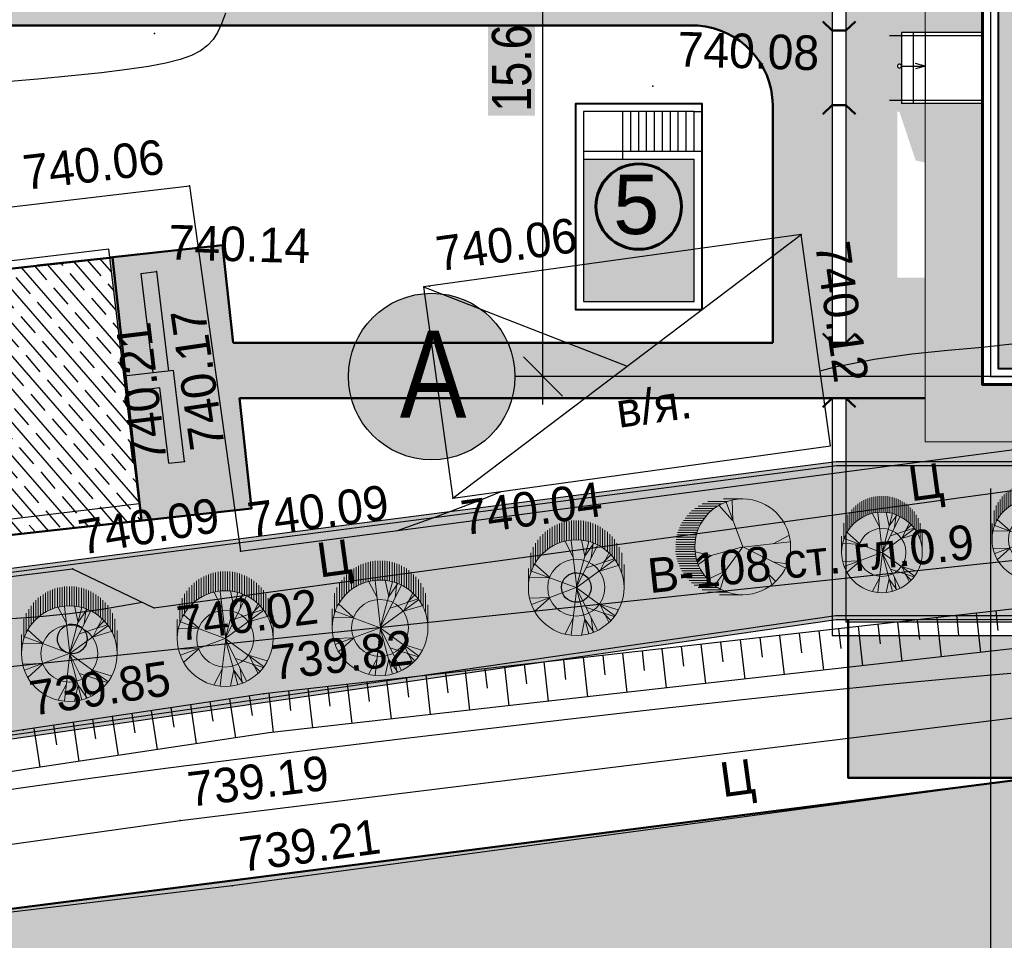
# Model space of a CAD drawing. Header units: millimetres. Extents: x -257011 to 237647566, y 2784933 to 6706507.
# Tile 304 of 451: x 10234116 to 10259004, y 5437287 to 5460566. Entities that reach past the tile are written whole.
import ezdxf

# ---------------------------------------------------------------- set-up
doc = ezdxf.new("R2010")
doc.units = ezdxf.units.MM
doc.header["$LTSCALE"] = 1000
doc.header["$PDMODE"] = 32
doc.header["$PDSIZE"] = 0.3
for name, pattern in [('ACAD_ISO02W100', [15, 12, -3]), ('Д_ТРОТ_ТРУБА', [3, 1.5, -1.5]), ('ДОРОГИ_СТРОЯЩ', [9, 8, -1]), ('ОТКОС_НИЗ', [1.2, 0.2, -1])]:
    doc.linetypes.add(name, pattern=pattern)
for name, color, linetype in [('(002) Рамка', 7, 'Continuous'), ('(004) Точки рельефа', 7, 'Continuous'), ('(007) Здания', 7, 'Continuous'), ('(014) Водопровод', 5, 'ИК_Водопровод -------в--------'), ('(025) Дорога', 7, 'Continuous'), ('(028) Гидротехн.', 7, 'Continuous'), ('(031) Горизонтали', 42, 'Continuous'), ('(035) Откосы', 7, 'Continuous'), ('(038) Деревья', 7, 'Continuous'), ('(040) Ограда', 7, 'Continuous'), ('TREE', 74, 'Continuous')]:
    doc.layers.add(name, color=color, linetype=linetype)
for name, color, linetype, lineweight in [('(032) Горизонтали утолщенные', 32, 'Continuous', 30), ('.', 7, 'Continuous', 15), ('expl', 234, 'Continuous', 13), ('Размеры', 251, 'Continuous', 18), ('Та', 250, 'Continuous', 25), ('Ф А С А Д', 250, 'Continuous', 15)]:
    doc.layers.add(name, color=color, linetype=linetype, lineweight=lineweight)
doc.styles.add('ATTR', font='romans.shx', dxfattribs={"width": 0.8, "height": 0.470416})
doc.styles.add('BM-431', font='txt')
doc.styles.add('D-431', font='txt', dxfattribs={"width": 2})
doc.styles.add('Roman', font='romans')
doc.styles.get("Standard").update_dxf_attribs({"font": 'ARIALN.TTF'})
doc.linetypes.add('FENCELINE1', pattern='A,6.35,-2.54,[133,ltypeshp.shx,S=2.54,R=0,X=-2.54,Y=0],-2.54,25.4', length=36.83)
doc.linetypes.add('KANALIS_K', pattern='A,1,["<",Standard,S=1.8,R=0,X=-0.9,Y=-0.9],3,-1,["К",Standard,S=1.8,R=0,X=-0.9,Y=-0.9],-1,10', length=16)
doc.linetypes.add('ИК_Водопровод -------в--------', pattern='A,9,-0.6,["В",Standard,S=1.2,R=0,X=0,Y=-0.6],-1.2', length=10.8)
doc.linetypes.add('ОГРАДА_БЕТ', pattern='A,4,["|",Standard,S=0.8,R=0,X=0,Y=-0.8],4', length=8)
doc.dimstyles.new('ISO-25_WS', dxfattribs={"dimscale": 141.414141, "dimtxt": 7, "dimasz": 7, "dimexe": 5, "dimexo": 20, "dimgap": 2, "dimtad": 1, "dimdec": 0, "dimdsep": 46, "dimtxsty": 'Standard', "dimblk": 'OBLIQUE', "dimcen": 2.5, "dimdle": 5, "dimclrd": 5, "dimclre": 5, "dimclrt": 5, "dimadec": 0, "dimazin": 0, "dimtfac": 1, "dimtdec": 0, "dimtmove": 0, "dimatfit": 3, "dimldrblk": 'OBLIQUE', "dimfxl": 0, "dimtolj": 1, "dimtzin": 0, "dimlwd": 30, "dimlwe": 30, "dimarcsym": 0})

# ---------------------------------------------------------------- blocks, each defined once
blk = doc.blocks.new('d')
at = {"layer": '(038) Деревья', "color": 30}
blk.add_ellipse((0, 0), major_axis=(0.265, 0.265), ratio=1, start_param=5.497787, end_param=11.780972, dxfattribs=at)
blk = doc.blocks.new('kjvklglhl')
at = {"layer": '(004) Точки рельефа'}
for p in [(281.164, 520.933), (293.793, 519.958), (282.156, 517.109), (297.645, 516.318), (281.381, 514.923), (288.288, 514.748), (282.225, 510.142), (289.035, 509.402), (281.113, 509.046), (283.702, 507.914), (279.473, 507.345), (281.553, 506.423), (284.392, 504.328), (278.337, 503.244), (282.371, 501.061), (283.734, 499.451)]:
    blk.add_point(p, dxfattribs=at)
at = {"layer": '(007) Здания'}
blk.add_lwpolyline([(281.113, 509.046), (280.163, 515.454), (270.656, 514.043), (271.606, 507.636)], close=True, dxfattribs=at)
at = {"layer": '(014) Водопровод', "ltscale": 0.5, "flags": 128}
blk.add_lwpolyline([(325.711, 440.112), (326.312, 440.162), (325.744, 440.975), (323.361, 447.342), (313.499, 509.603), (261.079, 502.552), (256.511, 532.162)], dxfattribs=at)
at = {"layer": '(025) Дорога', "linetype": 'Д_ТРОТ_ТРУБА', "flags": 128}
for points in [[(269.368, 515.247), (282.156, 517.109), (283.702, 507.914), (307.271, 511.692), (310.476, 513.628), (310.443, 515.538), (318.567, 515.917), (330.341, 516.212), (329.81, 527.423), (321.381, 528.706), (305.268, 531.339), (301.294, 530.976)], [(323.251, 418.267), (300.714, 414.809), (283.138, 412.485), (281.122, 413.564), (275.085, 449.451), (270.84, 474.617), (267.554, 498.57), (282.371, 501.061), (308.67, 505.056), (310.788, 503.765), (314.781, 477.717), (318.108, 454.899), (323.251, 418.267)], [(321.731, 420.742), (316.881, 452.353), (313.048, 477.771), (309.058, 502.896), (307.912, 503.399), (283.734, 499.451), (269.193, 497.303), (272.561, 474.353), (276.62, 450.413), (282.198, 415.2), (283.437, 414.157), (320.719, 419.528), (321.731, 420.742)]]:
    blk.add_lwpolyline(points, dxfattribs=at)
blk.add_lwpolyline([(269.368, 515.247), (270.684, 506.001), (279.473, 507.345), (281.553, 506.423), (308.542, 510.883), (312.531, 513.649), (318.524, 513.838), (330.524, 514.19), (333.406, 460.634), (331.811, 454.811, 1.56758), (332.906, 443.73, 0.509364), (333.962, 453.359), (336.672, 456.912), (338.021, 457.657), (347.714, 458.292), (347.773, 448.108), (343.552, 448.203), (343.703, 435.09)], format="xyb", dxfattribs=at)
at = {"layer": '(028) Гидротехн.'}
blk.add_lwpolyline([(297.645, 516.318), (288.142, 514.724), (289.035, 509.402), (298.538, 510.997)], close=True, dxfattribs=at)
for points in [[(289.035, 509.402), (297.645, 516.318)], [(288.142, 514.724), (293.34, 512.86)]]:
    blk.add_lwpolyline(points, dxfattribs=at)
at = {"layer": '(031) Горизонтали', "flags": 128}
blk.add_lwpolyline([(277.265, 501.593), (278.729, 501.843), (280.317, 502.106), (282.034, 502.383), (283.885, 502.675), (285.866, 502.979), (287.944, 503.292), (290.08, 503.607), (292.231, 503.919), (294.357, 504.221), (296.418, 504.507), (298.372, 504.773), (300.178, 505.01), (301.805, 505.214), (303.257, 505.375)], dxfattribs=at)
at = {"layer": '(032) Горизонтали утолщенные'}
for points in [[(282.941, 521.505), (282.851, 521.231), (282.755, 521.01), (282.645, 520.826), (282.508, 520.667), (282.335, 520.529), (282.112, 520.407), (281.829, 520.297), (281.474, 520.196), (281.034, 520.1), (280.498, 520.005), (279.854, 519.908), (279.097, 519.806), (278.251, 519.702), (277.346, 519.6)], [(277.975, 506.051), (278.68, 506.121), (279.433, 506.218), (280.239, 506.348), (281.109, 506.521), (281.256, 506.555)], [(298.22, 512.887), (298.594, 512.997), (299.579, 513.218), (300.526, 513.376), (301.434, 513.496), (302.3, 513.6), (303.121, 513.709)], [(287.658, 508.548), (288.616, 508.922), (289.781, 509.402), (290.25, 509.606)]]:
    blk.add_lwpolyline(points, dxfattribs=at)
at = {"layer": '(035) Откосы'}
for p, q in [((301.492, 505.738), (301.352, 506.728)), ((301.917, 506.303), (301.847, 506.798)), ((302.482, 505.878), (302.342, 506.868)), ((302.907, 506.443), (302.837, 506.938)), ((299.937, 506.023), (299.867, 506.518)), ((300.502, 505.598), (300.362, 506.588)), ((300.927, 506.163), (300.857, 506.658)), ((297.958, 505.743), (297.887, 506.238)), ((298.523, 505.318), (298.382, 506.308)), ((298.947, 505.883), (298.877, 506.378)), ((299.512, 505.458), (299.372, 506.448)), ((296.543, 505.038), (296.403, 506.028)), ((296.968, 505.603), (296.898, 506.098)), ((297.533, 505.178), (297.393, 506.168)), ((294.563, 504.758), (294.423, 505.748)), ((294.988, 505.323), (294.918, 505.818)), ((295.553, 504.898), (295.413, 505.888)), ((295.978, 505.463), (295.908, 505.958)), ((293.008, 505.043), (292.938, 505.538)), ((293.573, 504.618), (293.433, 505.608)), ((293.998, 505.183), (293.928, 505.678)), ((291.029, 504.762), (290.959, 505.257)), ((291.594, 504.337), (291.454, 505.328)), ((292.018, 504.902), (291.948, 505.398)), ((292.583, 504.477), (292.443, 505.468)), ((289.614, 504.057), (289.474, 505.047)), ((290.039, 504.622), (289.969, 505.117)), ((290.604, 504.197), (290.464, 505.187)), ((287.634, 503.777), (287.494, 504.767)), ((288.059, 504.342), (287.989, 504.837)), ((288.624, 503.917), (288.484, 504.907)), ((289.049, 504.482), (288.979, 504.977)), ((285.655, 503.497), (285.514, 504.487)), ((286.079, 504.062), (286.009, 504.557)), ((286.644, 503.637), (286.504, 504.627)), ((287.069, 504.202), (286.999, 504.697)), ((284.12, 503.772), (284.032, 504.264)), ((284.665, 503.357), (284.525, 504.347)), ((285.09, 503.922), (285.02, 504.417)), ((282.732, 503.015), (282.556, 503.999)), ((283.136, 503.595), (283.048, 504.088)), ((283.716, 503.191), (283.54, 504.176)), ((281.748, 502.839), (281.572, 503.823)), ((282.152, 503.419), (282.064, 503.911)), ((280.184, 503.067), (280.096, 503.559)), ((280.764, 502.663), (280.588, 503.647)), ((281.168, 503.243), (281.08, 503.735)), ((278.796, 502.31), (278.62, 503.294)), ((279.2, 502.89), (279.112, 503.382)), ((279.78, 502.486), (279.604, 503.471))]:
    blk.add_line(p, q, dxfattribs=at)
blk.add_lwpolyline([(320.534, 458.04), (317.903, 475.66), (312.574, 506.915), (312.192, 507.383), (311.596, 507.687), (310.502, 508.023), (284.392, 504.328), (278.337, 503.244), (265.243, 500.775), (264.939, 500.462), (264.803, 499.989), (265.706, 495.765), (268.865, 477.481), (274.213, 445.131)], dxfattribs=at)
at = {"layer": '(035) Откосы', "linetype": 'ОТКОС_НИЗ'}
blk.add_lwpolyline([(319.844, 457.028), (319.619, 457.386), (319.514, 458.099), (316.916, 475.502), (311.633, 506.487), (311.551, 506.587), (311.219, 506.757), (310.421, 507.002), (284.551, 503.341), (278.518, 502.26), (265.85, 499.872), (266.688, 495.955), (269.851, 477.647), (275.2, 445.294), (281.12, 409.861), (281.136, 409.822), (281.351, 409.621), (310.666, 409.479), (317.618, 409.281), (323.511, 408.859), (324.497, 408.587)], dxfattribs=at)
at = {"layer": '(040) Ограда', "linetype": 'ОГРАДА_БЕТ', "ltscale": 0.5, "flags": 128}
for points in [[(280.986, 514.865), (281.381, 514.923)], [(280.986, 514.865), (281.358, 512.357)], [(281.381, 514.923), (281.753, 512.415), (281.753, 512.415), (281.753, 512.415)], [(282.225, 510.142), (281.884, 512.435), (280.638, 512.25), (280.638, 512.25)], [(281.829, 510.083), (281.547, 511.981), (280.697, 511.854)], [(281.829, 510.083), (282.225, 510.142)]]:
    blk.add_lwpolyline(points, dxfattribs=at)
at = {"layer": '(038) Деревья', "color": 30, "linetype": 'Continuous'}
for p in [(292.216, 507.234), (279.514, 505.577)]:
    blk.add_blockref('d', p, dxfattribs=at)
at = {"layer": '(004) Точки рельефа', "style": 'D-431'}
for s, p in [('740.08', (294.393, 520.478)), ('740.14', (281.669, 515.238))]:
    blk.add_text(s, height=0.875, dxfattribs=at).set_placement(p)
for s, rotation, p in [('740.06', 8.2845, (278.005, 516.891)), ('740.06', 9.5259, (288.513, 515.13)), ('740.12', 279.5259, (298.003, 516.087)), ('740.17', 99.9019, (283.236, 510.535)), ('740.21', 98.4408, (281.778, 510.132)), ('740.04', 9.5259, (289.33, 508.474)), ('740.09', 9.1016, (283.936, 508.271)), ('740.09', 11.0778, (279.695, 507.71)), ('740.02', 8.9354, (282.223, 505.597)), ('739.82', 8.0541, (284.633, 504.681)), ('739.85', 10.1547, (278.564, 503.605)), ('739.19', 8.6377, (282.608, 501.415)), ('739.21', 9.275, (283.967, 499.808))]:
    blk.add_text(s, height=0.875, rotation=rotation, dxfattribs=at).set_placement(p)
at = {"layer": '(014) Водопровод', "color": 0, "linetype": 'Continuous', "style": 'BM-431'}
blk.add_text('В-108 ст. гл.0.9', height=0.875, rotation=7.6612, dxfattribs=at).set_placement((294.072, 507.142))
at = {"layer": '(025) Дорога', "linetype": 'ДОРОГИ_СТРОЯЩ', "style": 'BM-431'}
for p in [(300.611, 509.648), (285.722, 507.301), (296.062, 502.035)]:
    blk.add_text('Ц', height=0.875, rotation=9.3824, dxfattribs=at).set_placement(p)
at = {"layer": '(028) Гидротехн.', "style": 'BM-431'}
blk.add_text('в/я.', height=0.875, rotation=9.5259, dxfattribs=at).set_placement((293.175, 511.297))
blk = doc.blocks.new('dhdyfh')
at = {"layer": 'TREE', "color": 92, "lineweight": 20}
for p, q in [((10253914, 5666083), (10253914, 5666567)), ((10253975, 5666109), (10253975, 5666601)), ((10254035, 5666629), (10254035, 5666140)), ((10254096, 5666652), (10254096, 5666163)), ((10254156, 5666184), (10254156, 5666675)), ((10254217, 5666691), (10254217, 5666204)), ((10254277, 5666217), (10254277, 5666705)), ((10254338, 5666714), (10254338, 5666227)), ((10254398, 5666235), (10254398, 5666724)), ((10254459, 5666724), (10254459, 5666238)), ((10254519, 5666243), (10254519, 5666724)), ((10254580, 5666724), (10254580, 5666240)), ((10254640, 5666233), (10254640, 5666724)), ((10254701, 5666717), (10254701, 5666227)), ((10254761, 5666215), (10254761, 5666706)), ((10254822, 5666693), (10254822, 5666199)), ((10254882, 5666186), (10254882, 5666674)), ((10254943, 5666652), (10254943, 5666166)), ((10255003, 5666140), (10255003, 5666629)), ((10255064, 5666601), (10255064, 5666114)), ((10255125, 5666081), (10255125, 5666565)), ((10253612, 5665831), (10253612, 5666323)), ((10253672, 5665895), (10253672, 5666384)), ((10253733, 5665949), (10253733, 5666439)), ((10253793, 5665998), (10253793, 5666487)), ((10253854, 5666529), (10253854, 5666039)), ((10255185, 5666529), (10255185, 5666042)), ((10255246, 5665998), (10255246, 5666487)), ((10255306, 5666441), (10255306, 5665949)), ((10255367, 5665893), (10255367, 5666384)), ((10255427, 5666323), (10255427, 5665828)), ((10253430, 5665555), (10253430, 5666052)), ((10253491, 5665666), (10253491, 5666158)), ((10253551, 5665761), (10253551, 5666240)), ((10254443, 5665800), (10254236, 5666193)), ((10254532, 5665031), (10254393, 5666223)), ((10254522, 5665028), (10254837, 5666198)), ((10254522, 5665031), (10255054, 5666100)), ((10254739, 5665821), (10254650, 5666236)), ((10254739, 5665828), (10254966, 5666152)), ((10254897, 5665793), (10254946, 5666154)), ((10255488, 5665756), (10255488, 5666256)), ((10255548, 5666158), (10255548, 5665664)), ((10255609, 5665574), (10255609, 5666055)), ((10253370, 5665419), (10253370, 5665908)), ((10255123, 5665467), (10255340, 5665898)), ((10255212, 5665677), (10255390, 5665854)), ((10255669, 5665911), (10255669, 5665409)), ((10253851, 5665290), (10253466, 5665636)), ((10254522, 5665028), (10255488, 5665736)), ((10254778, 5665531), (10255478, 5665762)), ((10255133, 5665459), (10255577, 5665590)), ((10255730, 5665030), (10255730, 5665615)), ((10253309, 5665030), (10253309, 5665514)), ((10253851, 5665282), (10253348, 5665297)), ((10254519, 5665030), (10253387, 5665451))]:
    blk.add_line(p, q, dxfattribs=at)
at = {"layer": 'TREE', "color": 30, "lineweight": 20, "true_color": 0xf8991e}
for p, q in [((10254519, 5665030), (10253387, 5664608)), ((10254532, 5665028), (10254393, 5663836)), ((10254522, 5665031), (10254837, 5663861)), ((10254522, 5665031), (10255488, 5664323)), ((10254522, 5665028), (10255054, 5663959)), ((10253851, 5664777), (10253348, 5664762)), ((10253851, 5664769), (10253466, 5664423)), ((10255123, 5664592), (10255340, 5664161)), ((10255133, 5664600), (10255577, 5664469)), ((10254778, 5664528), (10255478, 5664297)), ((10255212, 5664382), (10255390, 5664205)), ((10254443, 5664259), (10254236, 5663866)), ((10254739, 5664238), (10254650, 5663823)), ((10254739, 5664231), (10254966, 5663908)), ((10254897, 5664266), (10254946, 5663905))]:
    blk.add_line(p, q, dxfattribs=at)
blk.add_circle((10254519, 5665030), 1210, dxfattribs=at)
at = {"layer": 'TREE', "color": 92, "lineweight": 20}
blk.add_circle((10254519, 5665030), 720, dxfattribs=at)
at = {"layer": 'TREE', "color": 30, "lineweight": 20, "true_color": 0xf8991e, "style": 'ATTR', "width": 0.8, "flags": 9}
for p in [(10254522, 5665031), (10254522, 5665028)]:
    blk.add_attdef('ESTCODE', p, '', height=14.1, rotation=90, dxfattribs=at)
blk = doc.blocks.new('17')
at = {"layer": 'TREE', "color": 68, "lineweight": 20, "true_color": 0x306100}
for p, q in [((16375547, 10777897), (16376284, 10777897)), ((16375547, 10776055), (16376189, 10777778)), ((16375932, 10777072), (16375955, 10777838)), ((16375943, 10777072), (16376470, 10777658)), ((16376140, 10777805), (16376884, 10777805)), ((16376347, 10777713), (16377104, 10777713)), ((16376516, 10777620), (16377265, 10777620)), ((16376661, 10777528), (16377389, 10777528)), ((16376767, 10777436), (16377515, 10777436)), ((16376865, 10777344), (16377610, 10777344)), ((16376947, 10777252), (16377692, 10777252)), ((16377022, 10777160), (16377766, 10777160)), ((16377829, 10777068), (16377084, 10777068)), ((16377151, 10776976), (16377888, 10776976)), ((16377190, 10776884), (16377939, 10776884)), ((16377982, 10776792), (16377237, 10776792)), ((16374374, 10776171), (16373777, 10776487)), ((16378017, 10776699), (16377272, 10776699)), ((16377304, 10776607), (16378052, 10776607)), ((16378077, 10776515), (16377335, 10776515)), ((16377355, 10776423), (16378098, 10776423)), ((16375545, 10776036), (16373730, 10776246)), ((16375545, 10776051), (16373917, 10775240)), ((16375545, 10776051), (16377325, 10775571)), ((16375545, 10776051), (16376623, 10774580)), ((16378111, 10776331), (16377369, 10776331)), ((16377381, 10776239), (16378126, 10776239)), ((16378126, 10776147), (16377386, 10776147)), ((16378126, 10775963), (16377390, 10775963)), ((16377394, 10776055), (16378126, 10776055)), ((16374784, 10775661), (16374433, 10774595)), ((16376751, 10775721), (16377384, 10775856)), ((16376763, 10775721), (16377255, 10775376)), ((16378080, 10775594), (16377327, 10775594)), ((16377351, 10775686), (16378099, 10775686)), ((16378115, 10775778), (16377370, 10775778)), ((16377378, 10775870), (16378127, 10775870)), ((16374386, 10775481), (16373835, 10775406)), ((16377939, 10775226), (16377198, 10775226)), ((16377237, 10775318), (16377982, 10775318)), ((16378017, 10775410), (16377276, 10775410)), ((16377308, 10775502), (16378050, 10775502)), ((16374561, 10775000), (16374292, 10774730)), ((16376201, 10775120), (16376400, 10774445)), ((16376213, 10775135), (16376868, 10774805)), ((16377696, 10774857), (16376947, 10774857)), ((16377022, 10774949), (16377766, 10774949)), ((16377829, 10775042), (16377088, 10775042)), ((16377147, 10775134), (16377884, 10775134)), ((16377265, 10774489), (16376512, 10774489)), ((16376652, 10774581), (16377414, 10774581)), ((16377515, 10774673), (16376763, 10774673)), ((16376861, 10774765), (16377610, 10774765)), ((16375547, 10774213), (16376438, 10774213)), ((16376888, 10774305), (16376124, 10774305)), ((16376376, 10774397), (16377108, 10774397))]:
    blk.add_line(p, q, dxfattribs=at)
blk.add_circle((16375547, 10776055), 1842, dxfattribs=at)
at = {"layer": 'TREE', "color": 68, "lineweight": 20, "true_color": 0x306100, "style": 'ATTR', "width": 0.8, "flags": 9}
blk.add_attdef('ESTCODE', (16375545, 10776051), '', height=21.5, dxfattribs=at)
blk = doc.blocks.new('gstrhsrth')
at = {"layer": '(040) Ограда', "linetype": 'KANALIS_K', "ltscale": 1000}
h = blk.add_hatch(color=256, dxfattribs=at)
h.set_gradient(color1=(255, 0, 0), color2=(209, 0, 0), one_color=1, tint=0.41, name='INVSPHERICAL')
h.paths.add_polyline_path([(4274197, -1313201), (4271397, -1313201), (4271397, -1316801), (4274197, -1316801)])
for p, q in [((4272397, -1313201), (4272397, -1312001)), ((4272597, -1313001), (4272597, -1312001)), ((4272797, -1313001), (4272797, -1312001)), ((4272997, -1313001), (4272997, -1312001)), ((4273197, -1313001), (4273197, -1312001)), ((4273397, -1313001), (4273397, -1312001)), ((4273597, -1313001), (4273597, -1312001)), ((4273797, -1313001), (4273797, -1312001)), ((4273997, -1313001), (4273997, -1312001)), ((4274197, -1312001), (4274397, -1312001)), ((4274397, -1313001), (4274397, -1312001))]:
    blk.add_line(p, q)
at = {"lineweight": 30}
for p, q in [((4274197, -1313001), (4274197, -1312001)), ((4271397, -1313001), (4274397, -1313001)), ((4271397, -1313201), (4274197, -1313201))]:
    blk.add_line(p, q, dxfattribs=at)
at = {"lineweight": 40}
blk.add_lwpolyline([(4274397, -1313001), (4274397, -1311801), (4271197, -1311801), (4271197, -1317001), (4274397, -1317001), (4274397, -1313001)], dxfattribs=at)
at = {"lineweight": 30}
for points in [[(4274197, -1312001), (4271397, -1312001), (4271397, -1313201)], [(4271397, -1313201), (4271397, -1316801), (4274197, -1316801), (4274197, -1313201)]]:
    blk.add_lwpolyline(points, dxfattribs=at)
blk = doc.blocks.new('_Oblique')
at = {"color": 0, "linetype": 'ByBlock', "lineweight": -2}
blk.add_line((-0.5, -0.5), (0.5, 0.5), dxfattribs=at)
blk = doc.blocks.new('*D1794')
at = {"color": 5, "lineweight": 30, "ltscale": 1000, "transparency": 16777216}
for p, q in [((10258653, 5448714), (10258653, 5434328)), ((10285653, 5448714), (10285653, 5434328)), ((10257945, 5435035), (10286360, 5435035))]:
    blk.add_line(p, q, dxfattribs=at)
at = {"layer": 'Defpoints', "color": 0, "lineweight": 50, "ltscale": 1000, "transparency": 16777216}
for p in [(10258653, 5451542), (10285653, 5451542), (10285653, 5435035)]:
    blk.add_point(p, dxfattribs=at)
at = {"color": 5, "lineweight": 30, "ltscale": 1000, "transparency": 16777216, "xscale": 989.89898989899, "yscale": 989.89898989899, "zscale": 989.89898989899, "rotation": 180}
blk.add_blockref('_Oblique', (10258653, 5435035), dxfattribs=at)
at = {"color": 5, "lineweight": 30, "ltscale": 1000, "transparency": 16777216, "xscale": 989.89898989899, "yscale": 989.89898989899, "zscale": 989.89898989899}
blk.add_blockref('_Oblique', (10285653, 5435035), dxfattribs=at)
at = {"color": 5, "lineweight": 50, "ltscale": 1000, "transparency": 16777216, "insert": (10272153, 5435824), "char_height": 989.9, "attachment_point": 5, "bg_fill": 1, "box_fill_scale": 1.1, "bg_fill_color": 255, "bg_fill_transparency": 0}
blk.add_mtext('\\A1;27.0', dxfattribs=at)
blk = doc.blocks.new('*D1795')
at = {"color": 5, "lineweight": 30, "ltscale": 1000, "transparency": 16777216}
for p, q in [((10247343, 5450835), (10247343, 5467850)), ((10259215, 5467142), (10246636, 5467142)), ((10259215, 5451542), (10246636, 5451542))]:
    blk.add_line(p, q, dxfattribs=at)
at = {"layer": 'Defpoints', "color": 0, "lineweight": 50, "ltscale": 1000, "transparency": 16777216}
for p in [(10247343, 5467142), (10262043, 5467142), (10262043, 5451542)]:
    blk.add_point(p, dxfattribs=at)
at = {"color": 5, "lineweight": 30, "ltscale": 1000, "transparency": 16777216, "xscale": 989.89898989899, "yscale": 989.89898989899, "zscale": 989.89898989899}
for p, rotation in [((10247343, 5467142), 90), ((10247343, 5451542), 270)]:
    blk.add_blockref('_Oblique', p, dxfattribs=dict(at, rotation=rotation))
at = {"color": 5, "lineweight": 50, "ltscale": 1000, "transparency": 16777216, "insert": (10246555, 5459342), "char_height": 989.9, "attachment_point": 5, "rotation": 90, "bg_fill": 1, "box_fill_scale": 1.1, "bg_fill_color": 255, "bg_fill_transparency": 0}
blk.add_mtext('\\A1;15.6', dxfattribs=at)
blk = doc.blocks.new('ergrtshjs')
at = {"layer": '(040) Ограда', "linetype": 'KANALIS_K', "ltscale": 1000}
h = blk.add_hatch(color=256, dxfattribs=at)
h.set_gradient(color1=(255, 0, 0), color2=(255, 0, 0), tint=0.41, name='INVSPHERICAL')
h.paths.add_polyline_path([(4220109, -1174872), (4193509, -1174872), (4193509, -1159672), (4220109, -1159672)])
h = blk.add_hatch(color=256, dxfattribs=at)
h.set_gradient(color1=(255, 0, 0), color2=(255, 0, 0), tint=0.41, name='INVSPHERICAL')
h.paths.add_polyline_path([(4202859, -1175272), (4205134, -1175272), (4207359, -1175272), (4207359, -1176922), (4202859, -1176922)])
at = {"layer": '.', "lineweight": 0, "ltscale": 1000}
h = blk.add_hatch(dxfattribs=at)
h.set_pattern_fill('AR-SAND', color=252, scale=10)
h.set_pattern_definition([(37.5, (0, -27743), (-16.000313, 489.413237), [0, -386.08, 0, -431.8, 0, -412.75]), (7.5, (0, -27743), (449.52328, 716.8251), [0, -208.28, 0, -347.98, 0, -133.35]), (327.5, (-312.4, -27743), (790.99237, 1.437185), [0, -127, 0, -457.2, 0, -596.9]), (317.5, (-312.4, -27743), (763.55645, 222.92932), [0, -63.5, 0, -299.72, 0, -342.9])])
h.paths.add_polyline_path([(4221959, -1157822), (4191659, -1157822), (4191659, -1165772), (4193109, -1165772), (4193109, -1159272), (4220509, -1159272), (4220509, -1166372), (4221959, -1166372)])
h.paths.add_polyline_path([(4193109, -1173772), (4191659, -1173772), (4191659, -1176722), (4196959, -1176722), (4196959, -1175272), (4193109, -1175272)])
h.paths.add_polyline_path([(4221959, -1171476), (4221959, -1168172), (4220509, -1168172), (4220509, -1175272), (4207359, -1175272), (4207359, -1176722), (4221959, -1176722)])
at = {"ltscale": 100}
for p, q in [((4191109, -1161972, 0), (4192959, -1161972, 0)), ((4191109, -1162022, 0), (4192909, -1162022, 0)), ((4192909, -1166472), (4192909, -1162022)), ((4192959, -1166472), (4192959, -1161972)), ((4190959, -1166172), (4190959, -1162122, 0)), ((4191009, -1166172), (4191009, -1162122, 0)), ((4192009, -1163172, 0), (4191909, -1163172, 0)), ((4191909, -1163472), (4191909, -1163172)), ((4191959, -1166472), (4191959, -1163172)), ((4192009, -1166472), (4192009, -1163172)), ((4191009, -1163472), (4191909, -1163472)), ((4191909, -1163472), (4191609, -1164372)), ((4191909, -1163472), (4191959, -1163472)), ((4192009, -1163472), (4191959, -1163472)), ((4192909, -1163472), (4192009, -1163472)), ((4191009, -1163772), (4191809, -1163772)), ((4192909, -1163772), (4192009, -1163772)), ((4191009, -1164072), (4191709, -1164072)), ((4192909, -1164072), (4192009, -1164072)), ((4191009, -1164372), (4191609, -1164372)), ((4192909, -1164372), (4192009, -1164372)), ((4191009, -1164672), (4191509, -1164672)), ((4191509, -1164672), (4191471, -1164785)), ((4192909, -1164672), (4192009, -1164672)), ((4191423, -1164932), (4190987, -1166238)), ((4191009, -1164972), (4191409, -1164972)), ((4191471, -1164785), (4191082, -1164854)), ((4191082, -1164854), (4191786, -1164861)), ((4191786, -1164861), (4191423, -1164932)), ((4192909, -1164972), (4192009, -1164972)), ((4191009, -1165272), (4191309, -1165272)), ((4192909, -1165272), (4192009, -1165272)), ((4191009, -1165572), (4191209, -1165572)), ((4192909, -1165572), (4192009, -1165572)), ((4191009, -1165872), (4191109, -1165872)), ((4192909, -1165872), (4192009, -1165872)), ((4190959, -1166172), (4191009, -1166172)), ((4192909, -1166172), (4192009, -1166172)), ((4192009, -1166472), (4191959, -1166472)), ((4192909, -1166472), (4192959, -1166472)), ((4196959, -1176722), (4196959, -1175272)), ((4201459, -1176722), (4201459, -1175272)), ((4207359, -1178722), (4207359, -1175379)), ((4202859, -1176722), (4196959, -1176722))]:
    blk.add_line(p, q, dxfattribs=at)
at = {"color": 0}
for p, q in [((4193109, -1165772), (4191659, -1165772)), ((4193109, -1166072), (4191659, -1166072)), ((4191059, -1168172), (4191059, -1166372)), ((4193109, -1166372), (4191059, -1166372)), ((4191359, -1168172), (4191359, -1166372)), ((4193109, -1166372), (4191659, -1166372)), ((4191659, -1166372), (4191659, -1173772)), ((4191659, -1168172), (4191659, -1166372)), ((4220509, -1166372), (4222559, -1166372)), ((4221959, -1166372), (4221959, -1168172)), ((4222259, -1166372), (4222259, -1168172)), ((4222559, -1166372), (4222559, -1168172)), ((4193109, -1168172), (4191059, -1168172)), ((4193109, -1168172), (4191659, -1168172)), ((4220509, -1168172), (4222559, -1168172)), ((4193109, -1169272), (4191659, -1169272))]:
    blk.add_line(p, q, dxfattribs=at)
at = {"color": 204, "linetype": 'FENCELINE1', "lineweight": 30, "ltscale": 20}
for p, q in [((4191959, -1166452), (4190759, -1166452)), ((4220509, -1168092), (4222859, -1168092))]:
    blk.add_line(p, q, dxfattribs=at)
at = {"color": 204, "linetype": 'FENCELINE1', "lineweight": 30, "ltscale": 15}
for p, q in [((4202859, -1175442), (4196659, -1175442)), ((4202859, -1176642), (4196659, -1176642)), ((4202939, -1179022), (4202939, -1176922)), ((4207279, -1179022), (4207279, -1176922)), ((4205109, -1177922), (4205109, -1179022))]:
    blk.add_line(p, q, dxfattribs=at)
at = {"lineweight": 30, "ltscale": 100}
for p, q in [((4202859, -1178722), (4202859, -1175272)), ((4207359, -1178722), (4207359, -1176472)), ((4202859, -1178122), (4207359, -1178122)), ((4202859, -1178422), (4207359, -1178422)), ((4202859, -1178722), (4207359, -1178722))]:
    blk.add_line(p, q, dxfattribs=at)
at = {"lineweight": 0, "ltscale": 1000}
for points in [[(4191659, -1166372), (4191659, -1157822), (4221959, -1157822), (4221959, -1166372)], [(4202859, -1176722), (4191659, -1176722), (4191659, -1168172)], [(4221959, -1168172), (4221959, -1176722), (4207359, -1176722)]]:
    blk.add_lwpolyline(points, dxfattribs=at)
at = {"lineweight": 60, "ltscale": 1000}
blk.add_lwpolyline([(4193109, -1159272), (4220509, -1159272), (4220509, -1175272), (4193109, -1175272)], close=True, dxfattribs=at)
at = {"color": 1, "lineweight": 30, "ltscale": 1000}
blk.add_lwpolyline([(4193309, -1159472), (4220309, -1159472), (4220309, -1175072), (4193309, -1175072)], close=True, dxfattribs=at)
at = {"lineweight": 40, "ltscale": 1000}
blk.add_lwpolyline([(4193509, -1159672), (4220109, -1159672), (4220109, -1174872), (4193509, -1174872)], close=True, dxfattribs=at)
at = {"color": 204, "linetype": 'FENCELINE1', "lineweight": 30, "ltscale": 20}
for points in [[(4191739, -1165772), (4191739, -1174072)], [(4222859, -1166452), (4220509, -1166452)], [(4190759, -1168092), (4193109, -1168092)], [(4193109, -1168092), (4192939, -1168092), (4192939, -1174072)]]:
    blk.add_lwpolyline(points, dxfattribs=at)
at = {"color": 251, "linetype": 'ACAD_ISO02W100', "lineweight": 0, "ltscale": 50}
for points in [[(4191659, -1173772), (4192339, -1169272), (4193002, -1173772)], [(4196959, -1175379), (4201459, -1176050), (4196959, -1176722)]]:
    blk.add_lwpolyline(points, dxfattribs=at)
at = {"color": 0}
blk.add_lwpolyline([(4191659, -1173772), (4193109, -1173772)], dxfattribs=at)
at = {"lineweight": 50, "ltscale": 1000}
blk.add_lwpolyline([(4207359, -1176922), (4202859, -1176922), (4202859, -1175272), (4207359, -1175272)], close=True, dxfattribs=at)
at = {"layer": 'expl', "lineweight": 30}
for p, q in [((4191459, -1163472), (4191459, -1164372)), ((4192459, -1166172), (4192459, -1163472)), ((4191459, -1164372), (4191392, -1164129)), ((4191459, -1164372), (4191526, -1164129)), ((4221959, -1167222), (4222202, -1167155)), ((4222558, -1167222), (4221959, -1167222)), ((4221959, -1167222), (4222202, -1167289)), ((4191060, -1167322), (4191659, -1167322)), ((4191659, -1167322), (4191416, -1167255)), ((4191659, -1167322), (4191416, -1167389)), ((4203774, -1178122), (4203707, -1178365)), ((4203774, -1178722), (4203774, -1178122)), ((4203774, -1178122), (4203841, -1178365)), ((4206444, -1178122), (4206377, -1178365)), ((4206444, -1178722), (4206444, -1178122)), ((4206444, -1178122), (4206511, -1178365))]:
    blk.add_line(p, q, dxfattribs=at)
for centre in [(4192459, -1166222), (4222608, -1167222), (4191010, -1167322), (4203774, -1178772), (4206444, -1178772)]:
    blk.add_circle(centre, 50, dxfattribs=at)
blk.add_arc((4191959, -1163468, 0), 500, 359.5758, 180.4242, dxfattribs=at)
at = {"layer": 'Размеры', "lineweight": 60, "ltscale": 5, "elevation": 0}
blk.add_lwpolyline([(4191109, -1161972), (4191109, -1162122), (4190959, -1162122), (4190959, -1161972)], close=True, dxfattribs=at)

msp = doc.modelspace()

# ---------------------------------------------------------------- hatches: boundary and pattern name
at = {"ltscale": 1000}
h = msp.add_hatch(dxfattribs=at)
h.set_pattern_fill('AR-SAND', color=252, scale=15, angle=266, style=0)
edge = h.paths.add_edge_path()
edge.add_line((10291002.532, 5472792.481), (10251302.532, 5472792.481))
edge.add_line((10251302.532, 5472792.481), (10251302.532, 5466152.896))
edge.add_arc((10249347.869, 5466383.667), 1968.239, 268.6947902, 353.2667331, ccw=False)
edge.add_line((10249303.036, 5464415.939), (10220352.394, 5464415.939))
edge.add_line((10220352.394, 5464415.939), (10215991.367, 5463049.016))
edge.add_line((10215991.367, 5463049.016), (10216373.559, 5460415.939))
edge.add_line((10216373.559, 5460415.939), (10251259.401, 5460415.939))
edge.add_arc((10251111.735, 5458380.254), 2041.034, 0.8726, 85.851123, ccw=False)
edge.add_line((10253152.532, 5458411.337), (10253152.532, 5452397.686))
edge.add_line((10253152.532, 5452397.686), (10239515.793, 5452397.686))
edge.add_line((10239515.793, 5452397.686), (10239243.473, 5454862.976))
edge.add_line((10239243.473, 5454862.976), (10236395.713, 5454548.408))
edge.add_line((10236395.713, 5454548.408), (10237195.679, 5447899.139))
edge.add_line((10237195.679, 5447899.139), (10239978.751, 5448206.562))
edge.add_line((10239978.751, 5448206.562), (10239670.439, 5450997.686))
edge.add_line((10239670.439, 5450997.686), (10257002.532, 5450997.686))
edge.add_line((10257002.532, 5450997.686), (10257002.532, 5454042.479))
edge.add_line((10257002.532, 5454042.479), (10256452.532, 5454042.479))
edge.add_line((10256452.532, 5454042.479), (10256302.532, 5454042.479))
edge.add_line((10256302.532, 5454042.479), (10256302.532, 5454192.479))
edge.add_line((10256302.532, 5454192.479), (10256302.532, 5458242.479))
edge.add_line((10256302.532, 5458242.479), (10256352.532, 5458242.479))
edge.add_line((10256352.532, 5458242.479), (10256765.947, 5457002.236))
edge.add_line((10256765.947, 5457002.236), (10257002.532, 5456956.43))
edge.add_line((10257002.532, 5456956.43), (10257002.532, 5458442.475))
edge.add_line((10257002.532, 5458442.475), (10256402.532, 5458442.475))
edge.add_line((10256402.532, 5458442.475), (10256402.532, 5459401.626))
edge.add_arc((10256353.376, 5459392.478), 50, -180, 10.5422531, ccw=False)
edge.add_arc((10256353.376, 5459392.478), 50, 10.5422531, 180, ccw=False)
edge.add_line((10256402.532, 5459401.626), (10256402.532, 5460242.481))
edge.add_line((10256402.532, 5460242.481), (10257002.532, 5460242.481))
edge.add_line((10257002.532, 5460242.481), (10257002.532, 5468842.481))
edge.add_line((10257002.532, 5468842.481), (10255002.532, 5468842.481))
edge.add_line((10255002.532, 5468842.481), (10255002.532, 5452397.686))
edge.add_line((10255002.532, 5452397.686), (10254652.532, 5452397.686))
edge.add_line((10254652.532, 5452397.686), (10254652.532, 5469192.481))
edge.add_line((10254652.532, 5469192.481), (10287702.532, 5469192.481))
edge.add_line((10287702.532, 5469192.481), (10287702.532, 5467576.88))
edge.add_line((10287702.532, 5467576.88), (10287702.532, 5444992.481))
edge.add_line((10287702.532, 5444992.481), (10255060.096, 5444992.481))
edge.add_line((10255060.096, 5444992.481), (10255060.096, 5441392.481))
edge.add_line((10255060.096, 5441392.481), (10291002.532, 5441392.481))
edge.add_line((10291002.532, 5441392.481), (10291002.532, 5472792.481))
edge = h.paths.add_edge_path(flags=17)
edge.add_line((10277302.532, 5449392.481), (10287352.532, 5449392.481))
edge.add_line((10287352.532, 5449392.481), (10287352.532, 5449892.481))
edge.add_line((10287352.532, 5449892.481), (10287302.532, 5449892.481))
edge.add_line((10287302.532, 5449892.481), (10276102.532, 5449892.481))
edge.add_line((10276102.532, 5449892.481), (10276102.532, 5447892.481))
edge.add_line((10276102.532, 5447892.481), (10275187.508, 5447892.481))
edge.add_arc((10275187.532, 5447842.481), 50, 0, 90.0280029, ccw=False)
edge.add_arc((10275187.532, 5447842.481), 50, -180, 0, ccw=False)
edge.add_arc((10275187.532, 5447842.481), 50, 90.0280029, 180, ccw=False)
edge.add_line((10275187.508, 5447892.481), (10272517.532, 5447892.481))
edge.add_arc((10272517.532, 5447842.481), 50, 0, 89.9999998, ccw=False)
edge.add_arc((10272517.532, 5447842.481), 50, -180, 0, ccw=False)
edge.add_arc((10272517.532, 5447842.481), 50, 89.9999998, 180, ccw=False)
edge.add_line((10272517.532, 5447892.481), (10271602.532, 5447892.481))
edge.add_line((10271602.532, 5447892.481), (10271602.532, 5449892.481))
edge.add_line((10271602.532, 5449892.481), (10257002.532, 5449892.481))
edge.add_line((10257002.532, 5449892.481), (10257002.532, 5450997.686))
edge.add_line((10257002.532, 5450997.686), (10255002.532, 5450997.686))
edge.add_line((10255002.532, 5450997.686), (10255002.532, 5449392.481))
edge.add_line((10255002.532, 5449392.481), (10270602.532, 5449392.481))
edge.add_line((10270602.532, 5449392.481), (10270602.532, 5445342.481))
edge.add_line((10270602.532, 5445342.481), (10277302.532, 5445342.481))
edge.add_line((10277302.532, 5445342.481), (10277302.532, 5449392.481))
at = {"lineweight": 50}
h = msp.add_hatch(color=1, dxfattribs=at)
h.set_gradient(color1=(255, 255, 255), one_color=1, tint=1)
h.paths.add_polyline_path([(10248683.125, 5455840.542, 1), (10250844.471, 5455840.542, 1)])
at = {"linetype": 'KANALIS_K', "ltscale": 1000}
h = msp.add_hatch(dxfattribs=at)
h.set_pattern_fill('JIS_STN_1E', color=252, scale=550, angle=266, style=0)
h.set_pattern_definition([(311, (-13252.5, -141204.1), (415.09027, 360.832466), []), (311, (-13279.54, -141590.93), (415.09027, 360.832466), [550, -275])])
h.paths.add_polyline_path([(10227603.538, 5446839.576), (10237195.679, 5447899.139), (10236395.713, 5454548.408), (10226868.26, 5453495.99)])
at = {"lineweight": 30}
h = msp.add_hatch(color=256, dxfattribs=at)
h.set_gradient(color1=(255, 255, 255), one_color=1, tint=1)
h.paths.add_polyline_path([(10244688.945, 5453641.832, 1), (10244372.006, 5449443.13, 1)])
at = {"layer": 'Ф А С А Д', "linetype": 'KANALIS_K', "ltscale": 1000}
h = msp.add_hatch(dxfattribs=at)
h.set_pattern_fill('CROSS', color=92, scale=40, angle=95)
h.set_pattern_definition([(95, (0, -250067.28), (-275.171012, 230.8958947), [127, -381]), (185, (57.72, -249998.49), (-230.8958947, -275.171012), [127, -381])])
h.paths.add_polyline_path([(10291002.532, 5462591.447), (10320021.445, 5463111.333), (10320021.445, 5454628.437), (10291002.532, 5454628.437)], flags=17)
h.paths.add_polyline_path([(10291002.532, 5438494.06), (10334860.708, 5438494.06), (10334860.708, 5427588.07), (10291002.532, 5427588.07)], flags=17)
h.paths.add_polyline_path([(10291002.532, 5440341.999), (10294739.647, 5440341.999), (10294739.647, 5443753.41), (10292871.508, 5443753.41), (10292871.508, 5447280.333), (10294739.647, 5447280.333), (10294739.647, 5452780.377), (10291002.532, 5452780.377)], flags=17)
h.paths.add_polyline_path([(10291002.532, 5413706.118), (10294739.647, 5413706.118), (10294739.647, 5418509.05), (10293759.32, 5418509.05), (10293759.32, 5422035.972), (10294739.647, 5422035.972), (10294739.647, 5425755.657), (10291002.532, 5425755.657)], flags=17)
edge = h.paths.add_edge_path()
edge.add_line((10293223.125, 5399808.652), (10329186.014, 5400584.91))
edge.add_line((10329186.014, 5400584.91), (10329186.014, 5411981.986))
edge.add_line((10329186.014, 5411981.986), (10291002.532, 5411981.986))
edge.add_line((10291002.532, 5411981.986), (10291002.532, 5401840.32))
edge.add_arc((10293100.291, 5401903.773), 2098.718, 181.732534, 273.3553239)
h.paths.add_polyline_path([(10345336.459, 5401780.91), (10347954.841, 5401780.91), (10347954.841, 5439131.157), (10345336.459, 5439131.157)])
edge = h.paths.add_edge_path()
edge.add_line((10249347.869, 5464415.428), (10220352.394, 5464415.939))
edge.add_line((10220352.394, 5464415.939), (10250729.509, 5473900.836))
edge.add_line((10250729.509, 5473900.836), (10257427.233, 5474293.697))
edge.add_line((10257427.233, 5474293.697), (10339299.453, 5472686.414))
edge.add_line((10339299.453, 5472686.414), (10354910.944, 5471903.427))
edge.add_line((10354910.944, 5471903.427), (10367254.279, 5471043.573))
edge.add_line((10367254.279, 5471043.573), (10366359.443, 5404206.216))
edge.add_line((10366359.443, 5404206.216), (10364775.188, 5402952.736))
edge.add_line((10364775.188, 5402952.736), (10354799.052, 5402702.829))
edge.add_line((10354799.052, 5402702.829), (10354799.052, 5435966.909))
edge.add_line((10354799.052, 5435966.909), (10357685.763, 5435966.909))
edge.add_line((10357685.763, 5435966.909), (10357685.763, 5456175.305))
edge.add_line((10357685.763, 5456175.305), (10354910.944, 5456175.305))
edge.add_line((10354910.944, 5456175.305), (10354910.944, 5468723.934))
edge.add_line((10354910.944, 5468723.934), (10291002.532, 5469378.202))
edge.add_line((10291002.532, 5469378.202), (10291002.532, 5472792.481))
edge.add_line((10291002.532, 5472792.481), (10251302.532, 5472792.481))
edge.add_line((10251302.532, 5472792.481), (10251302.532, 5466152.896))
edge.add_arc((10249347.869, 5466383.667), 1968.239, 270, 353.2667331, ccw=False)
h.paths.add_polyline_path([(10344952.028, 5452898.915), (10348005.201, 5452898.915), (10348005.201, 5465266.947), (10344952.028, 5465266.947)], flags=17)
h = msp.add_hatch(dxfattribs=at)
h.set_pattern_fill('CROSS', color=92, scale=40, angle=95)
h.paths.add_polyline_path([(10287305.792, 5449392.481), (10277302.532, 5449392.481), (10277302.532, 5445392.481), (10287305.792, 5445392.481)])
h.paths.add_polyline_path([(10254752.532, 5449392.481), (10270602.532, 5449392.481), (10270602.532, 5445392.481), (10254752.532, 5445392.481), (10221043.464, 5440510.264), (10220416.701, 5444951.372)])
h.paths.add_polyline_path([(10257002.532, 5468792.481), (10257002.532, 5461442.481), (10255002.532, 5461442.481), (10255002.532, 5468792.481)])
h = msp.add_hatch(dxfattribs=at)
h.set_pattern_fill('CROSS', color=92, scale=40, angle=95)
h.set_pattern_definition([(95, (0, -408683.44), (-275.171012, 230.8958947), [127, -381]), (185, (57.72, -408614.65), (-230.8958947, -275.171012), [127, -381])])
h.paths.add_polyline_path([(10254854.628, 5440734.445), (10259744.522, 5441392.481), (10264901.947, 5441392.481), (10267356.196, 5422530.373), (10268183.578, 5416171.536), (10271300.011, 5390655.658), (10275259.575, 5358920.825), (10274213.863, 5357736.149), (10255504.784, 5355575.319), (10236795.706, 5353414.489), (10235586.415, 5354492.005), (10231000.58, 5389847.773), (10227615.702, 5413892.915), (10224894.806, 5436928.395)])

# ---------------------------------------------------------------- linework, layer by layer
at = {"layer": '(002) Рамка', "color": 0, "lineweight": 60, "ltscale": 1000}
msp.add_circle((10249763.798, 5455840.542), 1080.673, dxfattribs=at)
at = {"lineweight": 50, "ltscale": 1000}
for p, q in [((10239515.793, 5452397.686), (10253152.532, 5452397.686)), ((10239670.439, 5450997.686), (10257002.532, 5450997.686))]:
    msp.add_line(p, q, dxfattribs=at)
msp.add_lwpolyline([(10255060.096, 5445392.481), (10255060.096, 5441392.481), (10291002.532, 5441392.481), (10291002.532, 5472792.481), (10251302.532, 5472792.481), (10251302.532, 5466152.896, -0.386730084), (10249303.036, 5464415.939), (10220352.394, 5464415.939), (10215991.367, 5463049.016), (10216373.559, 5460415.939), (10251259.401, 5460415.939, -0.388770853), (10253152.532, 5458411.337), (10253152.532, 5452397.686)], format="xyb", dxfattribs=at)
at = {"color": 150}
for points in [[(10254652.532, 5450997.686), (10254652.532, 5444992.481), (10287702.532, 5444992.481), (10287702.532, 5467576.88), (10287702.532, 5469192.481), (10254652.532, 5469192.481), (10254652.532, 5452397.686)], [(10255002.532, 5450997.686), (10255002.532, 5445342.481), (10287352.532, 5445342.481), (10287352.532, 5467342.481), (10287352.532, 5468842.481), (10255002.532, 5468842.481), (10255002.532, 5452397.686)]]:
    msp.add_lwpolyline(points, dxfattribs=at)
at = {"lineweight": 50, "ltscale": 1000}
for points in [[(10254419.952, 5460521.154), (10254652.532, 5460290.072), (10255002.532, 5460290.072), (10255241.484, 5460521.154)], [(10254419.952, 5458173.934), (10254652.532, 5458405.015), (10255002.532, 5458405.015), (10255241.484, 5458173.934)], [(10236395.713, 5454548.408), (10239243.473, 5454862.976), (10239515.793, 5452397.686)], [(10234566.749, 5454346.377), (10236460.401, 5454555.553), (10237195.679, 5447899.139), (10235680.019, 5447731.717)], [(10254419.952, 5452628.768), (10254652.532, 5452397.686), (10255002.532, 5452397.686), (10255241.484, 5452628.768)], [(10239670.439, 5450997.686), (10239978.751, 5448206.562), (10235996.973, 5447766.728)], [(10254419.952, 5450766.605), (10254652.532, 5450997.686), (10255002.532, 5450997.686), (10255241.484, 5450766.605)], [(10259744.522, 5441392.481), (10264901.947, 5441392.481), (10265470.699, 5437021.342), (10268183.578, 5416171.536), (10271300.011, 5390655.658), (10275259.575, 5358920.825), (10274213.863, 5357736.149), (10255504.784, 5355575.319), (10236795.706, 5353414.489), (10235586.415, 5354492.005), (10231000.58, 5389847.773), (10227615.702, 5413892.915), (10224894.806, 5436928.395), (10259744.522, 5441392.481)]]:
    msp.add_lwpolyline(points, dxfattribs=at)
msp.add_lwpolyline([(10226868.26, 5453495.99), (10236460.401, 5454555.553), (10237195.679, 5447899.139), (10227603.538, 5446839.576)], close=True, dxfattribs=at)
at = {"lineweight": 30, "ltscale": 1000}
msp.add_lwpolyline([(10254752.532, 5449392.481), (10270602.532, 5449392.481), (10270602.532, 5445392.481), (10254752.532, 5445392.481), (10221043.464, 5440510.264), (10220416.701, 5444951.372)], close=True, dxfattribs=at)
at = {"color": 92, "lineweight": 30, "ltscale": 1000}
msp.add_lwpolyline([(10254758.973, 5449292.481), (10270502.532, 5449292.481), (10270502.532, 5445492.481), (10254745.328, 5445492.481), (10221128.457, 5440623.617), (10220529.857, 5444865.175)], close=True, dxfattribs=at)
at = {"color": 162, "lineweight": 30}
msp.add_circle((10244530.476, 5451542.481), 2105.323, dxfattribs=at)

# ---------------------------------------------------------------- block references
at = {"lineweight": 5, "xscale": 999.9999999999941, "yscale": 999.9999999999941, "zscale": 999.9999999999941, "rotation": 358.3893224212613}
msp.add_blockref('kjvklglhl', (9941829.75, 4947388.421), dxfattribs=at)
at = {"lineweight": 50, "xscale": -1}
msp.add_blockref('ergrtshjs', (14478961.76, 6626614.367), dxfattribs=at)
at = {"lineweight": 50, "rotation": 0.003800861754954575}
msp.add_blockref('gstrhsrth', (5976879.619, 6769957.855), dxfattribs=at)
at = {"lineweight": 50, "xscale": 0.8414482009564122, "yscale": 0.8414482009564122, "zscale": 0.8414482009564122}
for p in [(1631066.933, 680589.741), (1627264.478, 680265.372)]:
    msp.add_blockref('dhdyfh', p, dxfattribs=at)
at = {"color": 150, "lineweight": 100, "xscale": -0.6569891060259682, "yscale": 0.6569891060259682, "zscale": 0.6569891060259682}
msp.add_blockref('17', (21010948.181, -1632513.964), dxfattribs=at)
at = {"lineweight": 50}
for p in [(-6335.774, -218825.671), (-11293.633, -219843.314), (-15208.182, -220113.498), (-19147.521, -220494.139)]:
    msp.add_blockref('dhdyfh', p, dxfattribs=at)

# ---------------------------------------------------------------- texts
at = {"color": 250, "insert": (10250283.702, 5455883.873, 0), "char_height": 1500, "width": 156685.73039, "attachment_point": 6, "style": 'Roman'}
msp.add_mtext('\\pt64500;{\\fArial|b0|i0|c0|p34;5}', dxfattribs=at)
at = {"color": 7, "lineweight": 30, "insert": (9898904.831, 5446587.117), "char_height": 939.4258, "width": 8914.89017, "attachment_point": 1}
msp.add_mtext('\\pi2351.83787;{\\fTimes New Roman|b0|i0|c204|p18;\\C256;Qurilish         \\P\\pi2708.16847;  hajmi\\P\\pi3422.97631;   m³}', dxfattribs=at)
at = {"layer": 'Та', "insert": (10244566.503, 5452705.702), "char_height": 2200, "width": 5978.76596, "attachment_point": 2}
msp.add_mtext('{\\C162;A}', dxfattribs=at)

# ---------------------------------------------------------------- dimensions: what is measured, and where the dimension line sits
at = {"lineweight": 50, "ltscale": 1000}
dim = msp.add_linear_dim(base=(10247342.87, 5467142.481), p1=(10262042.8, 5451542.481), p2=(10262042.8, 5467142.481), angle=90, text='15.6', dimstyle='ISO-25_WS', override={"dimtmove": 1, "dimtfill": 2, "dimtfillclr": 255}, dxfattribs=at)
dim.commit()
dim.dimension.update_dxf_attribs({"geometry": '*D1795', "text_midpoint": (10246554.626, 5459342.481)})
dim = msp.add_linear_dim(base=(10285652.532, 5435035.494), p1=(10258652.532, 5451542.481), p2=(10285652.532, 5451542.481), text='27.0', dimstyle='ISO-25_WS', override={"dimtmove": 1, "dimtfill": 2, "dimtfillclr": 255}, dxfattribs=at)
dim.commit()
dim.dimension.update_dxf_attribs({"geometry": '*D1794', "text_midpoint": (10272152.532, 5435823.737)})

doc.saveas('drawing.dxf')
